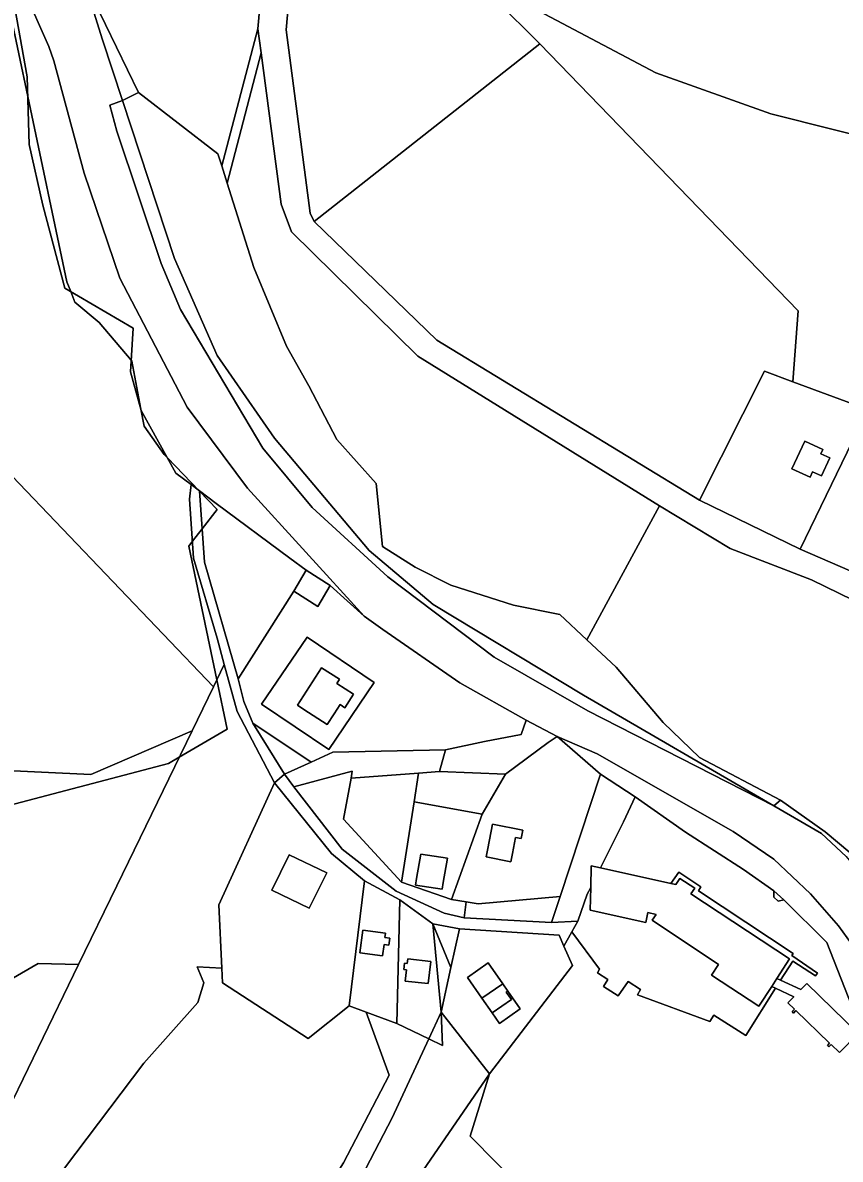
# Model space of a CAD drawing. Extents: x -477304 to -465429, y -1159113 to -1149210.
# Drawn here: x -476454.8 to -476253.7, y -1151455.3 to -1151175.8 of the extents above; entities that cross this region are included whole.
import ezdxf

# ---------------------------------------------------------------- set-up
doc = ezdxf.new("R2010")
doc.units = 0
for name, color, linetype in [('BPEJ_s', 7, 'Continuous'), ('ostatni_s', 7, 'Continuous'), ('PUPFL_s', 7, 'Continuous'), ('trav_porost_s', 7, 'Continuous')]:
    doc.layers.add(name, color=color, linetype=linetype)

msp = doc.modelspace()

# ---------------------------------------------------------------- linework, layer by layer
at = {"layer": 'BPEJ_s'}
for points in [[(-476458, -1151173), (-476453.59, -1151193.97), (-476444, -1151239.5), (-476443.03, -1151241.93), (-476442, -1151244.5), (-476436, -1151249.5), (-476428.17, -1151258.8), (-476428, -1151259), (-476425.78, -1151270.83), (-476425, -1151275), (-476420, -1151282), (-476419.23, -1151282.8), (-476411.44, -1151290.89), (-476411.36, -1151290.97), (-476407, -1151295.5), (-476410.69, -1151300.24), (-476413.07, -1151303.3), (-476414, -1151304.5), (-476407.06, -1151337.38), (-476404.5, -1151349.5), (-476416.31, -1151356.42), (-476419, -1151358), (-476463, -1151369.5)], [(-476463, -1151369.5), (-476419, -1151358), (-476416.31, -1151356.42), (-476404.5, -1151349.5), (-476407.06, -1151337.38), (-476414, -1151304.5), (-476413.07, -1151303.3), (-476410.69, -1151300.24), (-476407, -1151295.5), (-476411.36, -1151290.97), (-476411.44, -1151290.89), (-476419.23, -1151282.8), (-476420, -1151282), (-476425, -1151275), (-476425.78, -1151270.83), (-476428, -1151259), (-476428.17, -1151258.8), (-476436, -1151249.5), (-476442, -1151244.5), (-476443.03, -1151241.93), (-476444, -1151239.5), (-476453.59, -1151193.97), (-476458, -1151173)]]:
    msp.add_lwpolyline(points, dxfattribs=at)
at = {"layer": 'ostatni_s'}
for points in [[(-476240.43, -1151322.7), (-476260.76, -1151312.82), (-476280.74, -1151305.08), (-476298.14, -1151294.63), (-476357.6, -1151257.79), (-476388.74, -1151227.24), (-476391.22, -1151220.46), (-476396.2, -1151183.22), (-476396.99, -1151177.28), (-476393.53, -1151138.82)], [(-476386.8, -1151141.3), (-476389.99, -1151177.57), (-476384.13, -1151222.67), (-476383.16, -1151224.7), (-476352.92, -1151253.9), (-476288.29, -1151293.22), (-476263.52, -1151305.28), (-476238.94, -1151315.96), (-476231.4, -1151319.39), (-476210.48, -1151326.87), (-476197.45, -1151331.4), (-476192.5, -1151333.12), (-476176.46, -1151338.75), (-476142.41, -1151346.43), (-476125.73, -1151343.18), (-476110.32, -1151333.77)], [(-476439.9, -1151165.06), (-476435.24, -1151179.99), (-476430.31, -1151194.91), (-476433.43, -1151196.1), (-476431.68, -1151202.46), (-476420.82, -1151235.04), (-476416.01, -1151246.32), (-476395.72, -1151280.44), (-476383.66, -1151295.04), (-476365.02, -1151312.07), (-476338.83, -1151331.8), (-476315.75, -1151345), (-476269.99, -1151368.39), (-476258.32, -1151375.17), (-476252.23, -1151380.86), (-476241.37, -1151393.97), (-476213.24, -1151436.4), (-476201.73, -1151447.78), (-476187.97, -1151456.87)], [(-476454.56, -1151167.71), (-476448.43, -1151181.63), (-476447.22, -1151185.17), (-476439.69, -1151212.8), (-476430.96, -1151238.59), (-476414.39, -1151270.35), (-476399.5, -1151290.29), (-476370.84, -1151321.76), (-476379.17, -1151314.22), (-476385.07, -1151310.45), (-476389.12, -1151307.46), (-476407.27, -1151294.05), (-476411.36, -1151290.95), (-476413.42, -1151289.39), (-476417.13, -1151286.58), (-476425.69, -1151271.16), (-476428.34, -1151261.66), (-476427.71, -1151250.94), (-476444.49, -1151241.07), (-476449.91, -1151220.65), (-476453.26, -1151205.74), (-476453.72, -1151189.09), (-476457.18, -1151169.82)], [(-476209.67, -1151458.85), (-476216.57, -1151453.72), (-476224.18, -1151444.12), (-476246.62, -1151408.23), (-476254.12, -1151397.86), (-476260.98, -1151390.01), (-476270.01, -1151381.52), (-476280.05, -1151374.7), (-476313.49, -1151355.6), (-476323.3, -1151351.3), (-476330.92, -1151347.31), (-476347.32, -1151338.15), (-476366.25, -1151325.05), (-476370.84, -1151321.76), (-476399.5, -1151290.29), (-476414.39, -1151270.35), (-476430.96, -1151238.59), (-476439.69, -1151212.8), (-476447.22, -1151185.17), (-476448.43, -1151181.63), (-476454.56, -1151167.71)], [(-476211.83, -1151460.99), (-476226.06, -1151447.98), (-476227.53, -1151446.2), (-476240.05, -1151431.98), (-476249.88, -1151419.91), (-476256.99, -1151401.96), (-476267.58, -1151391.48), (-476269.99, -1151389.31), (-476277.51, -1151384.04), (-476291.73, -1151374.88), (-476304.1, -1151366.18), (-476312.68, -1151360.57), (-476323.3, -1151351.3), (-476313.49, -1151355.6), (-476280.05, -1151374.7), (-476270.01, -1151381.52), (-476260.98, -1151390.01), (-476254.12, -1151397.86), (-476246.62, -1151408.23), (-476224.18, -1151444.12), (-476216.57, -1151453.72), (-476209.67, -1151458.85)], [(-476324.85, -1151469.68), (-476344.77, -1151449.59), (-476340.01, -1151434.3), (-476319.55, -1151407.66), (-476321.73, -1151402.9), (-476319.71, -1151399.32), (-476312.9, -1151408.53), (-476313.44, -1151409.47), (-476310.89, -1151411.08), (-476311.95, -1151412.84), (-476308.31, -1151415.12), (-476305.89, -1151411.57), (-476302.85, -1151413.57), (-476303.53, -1151414.89), (-476285.75, -1151421.39), (-476284.78, -1151419.82), (-476276.94, -1151424.89), (-476269.62, -1151413.2), (-476265.12, -1151415.31), (-476266.57, -1151416.79), (-476264.93, -1151418.4), (-476265.47, -1151418.97), (-476265.14, -1151419.32), (-476264.56, -1151418.72), (-476256.3, -1151426.76), (-476256.81, -1151427.31), (-476256.44, -1151427.62), (-476255.91, -1151427.06), (-476253.84, -1151429.05), (-476249.22, -1151424.34), (-476261.93, -1151412.04), (-476263.35, -1151413.51), (-476268.37, -1151411.28), (-476265.3, -1151406.56), (-476259.76, -1151410.16), (-476259.3, -1151409.49), (-476265.58, -1151405.17), (-476265.24, -1151404.68), (-476288.57, -1151389.27), (-476287.94, -1151388.32), (-476293.43, -1151384.66), (-476295.32, -1151387.49), (-476312.68, -1151383.66), (-476307.02, -1151372.34), (-476304.1, -1151366.18), (-476291.73, -1151374.88), (-476277.51, -1151384.04), (-476269.99, -1151389.31), (-476269.99, -1151390.85), (-476268.98, -1151391.79), (-476267.58, -1151391.48), (-476256.99, -1151401.96), (-476249.88, -1151419.91)], [(-476252.23, -1151380.86), (-476258.32, -1151375.17), (-476269.99, -1151368.39), (-476268.39, -1151367.02), (-476257.41, -1151374.76), (-476251.27, -1151379.83)]]:
    msp.add_lwpolyline(points, dxfattribs=at)
for points in [[(-476430.31, -1151194.91), (-476435.24, -1151179.99), (-476439.9, -1151165.06), (-476426.36, -1151192.97)], [(-476396.2, -1151183.22), (-476404.5, -1151215.31), (-476405.87, -1151210.97), (-476396.99, -1151177.28)], [(-476366.28, -1151304.61), (-476358.25, -1151309.7), (-476349.46, -1151314.1), (-476334.08, -1151319.06), (-476322.68, -1151321.3), (-476316.03, -1151327.52), (-476308.83, -1151334.25), (-476297.23, -1151347.85), (-476288.27, -1151356.51), (-476268.39, -1151367.02), (-476269.99, -1151368.39), (-476316.82, -1151341.2), (-476353.87, -1151318.85), (-476369.57, -1151305.59), (-476392.88, -1151278), (-476407.02, -1151257.62), (-476417.46, -1151233.78), (-476430.31, -1151194.91), (-476426.36, -1151192.97), (-476406.8, -1151208.03), (-476405.87, -1151210.97), (-476404.5, -1151215.31), (-476398, -1151235.98), (-476389.94, -1151255.37), (-476384.43, -1151265.14), (-476377.58, -1151278.27), (-476367.84, -1151289.16)], [(-476269.99, -1151368.39), (-476315.75, -1151345), (-476338.83, -1151331.8), (-476365.02, -1151312.07), (-476383.66, -1151295.04), (-476395.72, -1151280.44), (-476416.01, -1151246.32), (-476420.82, -1151235.04), (-476431.68, -1151202.46), (-476433.43, -1151196.1), (-476430.31, -1151194.91), (-476417.46, -1151233.78), (-476407.02, -1151257.62), (-476392.88, -1151278), (-476369.57, -1151305.59), (-476353.87, -1151318.85), (-476316.82, -1151341.2)], [(-476246.89, -1151270.96), (-476263.52, -1151305.28), (-476288.29, -1151293.22), (-476272.3, -1151261.53), (-476265.37, -1151264.1)], [(-476238.94, -1151315.96), (-476263.52, -1151305.28), (-476246.89, -1151270.96), (-476241.36, -1151273.02), (-476221.85, -1151280.79)], [(-476256.27, -1151282.81), (-476258.43, -1151281.82), (-476257.95, -1151280.79), (-476262.39, -1151278.72), (-476265.62, -1151285.5), (-476261.08, -1151287.6), (-476260.46, -1151286.26), (-476258.32, -1151287.24)], [(-476261.08, -1151287.6), (-476265.62, -1151285.5), (-476262.39, -1151278.72), (-476257.95, -1151280.79), (-476258.43, -1151281.82), (-476256.27, -1151282.81), (-476258.32, -1151287.24), (-476260.46, -1151286.26)], [(-476407, -1151327.11), (-476412.79, -1151307.45), (-476413.77, -1151292.95), (-476413.42, -1151289.39), (-476411.36, -1151290.95), (-476410.09, -1151308.46), (-476401.85, -1151337.16), (-476400.45, -1151342.69), (-476398.2, -1151348.06), (-476394.48, -1151354.09), (-476390.45, -1151360.63), (-476392.86, -1151362.69), (-476402.11, -1151345.22), (-476405.24, -1151333.64)], [(-476388.16, -1151315.58), (-476401.85, -1151337.16), (-476410.09, -1151308.46), (-476411.36, -1151290.95), (-476407.27, -1151294.05), (-476389.12, -1151307.46), (-476385.07, -1151310.45)], [(-476379.17, -1151314.22), (-476382.26, -1151319.35), (-476388.16, -1151315.58), (-476385.07, -1151310.45)], [(-476332.15, -1151350.8), (-476341.18, -1151352.58), (-476350.78, -1151354.57), (-476378.57, -1151355.2), (-476383.9, -1151357.64), (-476398.2, -1151348.06), (-476400.45, -1151342.69), (-476401.85, -1151337.16), (-476388.16, -1151315.58), (-476382.26, -1151319.35), (-476379.17, -1151314.22), (-476370.84, -1151321.76), (-476366.25, -1151325.05), (-476347.32, -1151338.15), (-476330.92, -1151347.31)], [(-476379.52, -1151354.56), (-476396.12, -1151343.42), (-476384.82, -1151326.87), (-476368.37, -1151338.09)], [(-476368.37, -1151338.09), (-476384.82, -1151326.87), (-476396.12, -1151343.42), (-476379.52, -1151354.56)], [(-476405.24, -1151333.64), (-476402.11, -1151345.22), (-476392.86, -1151362.69), (-476406.59, -1151392.75), (-476405.83, -1151408.32), (-476411.88, -1151408), (-476410.27, -1151411.89), (-476411.74, -1151416.74), (-476425.06, -1151431.63), (-476458.51, -1151475.94), (-476470.95, -1151468.84), (-476441.09, -1151407.41), (-476431.66, -1151388.01), (-476413.17, -1151349.96), (-476407.92, -1151339.15)], [(-476376.91, -1151337.25), (-476381.31, -1151334.42), (-476387.25, -1151343.64), (-476385.67, -1151344.65), (-476379.89, -1151348.37), (-476378.21, -1151345.76), (-476376.75, -1151343.5), (-476375.6, -1151344.24), (-476373.46, -1151340.92), (-476377.57, -1151338.28)], [(-476378.21, -1151345.76), (-476379.89, -1151348.37), (-476385.67, -1151344.65), (-476387.25, -1151343.64), (-476381.31, -1151334.42), (-476376.91, -1151337.25), (-476377.57, -1151338.28), (-476373.46, -1151340.92), (-476375.6, -1151344.24), (-476376.75, -1151343.5)], [(-476390.45, -1151360.63), (-476394.48, -1151354.09), (-476398.2, -1151348.06), (-476383.9, -1151357.64)], [(-476332.15, -1151350.8), (-476330.92, -1151347.31), (-476323.3, -1151351.3), (-476325.53, -1151352.83), (-476336.08, -1151360.57), (-476352.27, -1151359.96), (-476350.78, -1151354.57), (-476341.18, -1151352.58)], [(-476342.81, -1151392.45), (-476345.71, -1151392), (-476349.37, -1151391.38), (-476341.81, -1151370.43), (-476336.08, -1151360.57), (-476325.53, -1151352.83), (-476323.3, -1151351.3), (-476312.68, -1151360.57), (-476322.61, -1151390.7)], [(-476370.78, -1151386.79), (-476378.85, -1151380.09), (-476392.86, -1151362.69), (-476390.45, -1151360.63), (-476388.16, -1151363.74), (-476376.2, -1151379), (-476362.93, -1151389.4), (-476351.16, -1151394.79), (-476346.23, -1151395.92), (-476324.71, -1151397.09), (-476318.23, -1151396.75), (-476319.71, -1151399.32), (-476321.73, -1151402.9), (-476322.81, -1151400.15), (-476347.4, -1151398.62), (-476353.92, -1151397.38), (-476362.02, -1151391.51)], [(-476351.16, -1151394.79), (-476362.93, -1151389.4), (-476376.2, -1151379), (-476388.16, -1151363.74), (-476373.74, -1151359.85), (-476374, -1151361.61), (-476375.88, -1151371.69), (-476361.66, -1151387.14), (-476349.37, -1151391.38), (-476345.71, -1151392), (-476346.23, -1151395.92)], [(-476357.43, -1151360.35), (-476358.54, -1151367.39), (-476361.66, -1151387.14), (-476375.88, -1151371.69), (-476374, -1151361.61)], [(-476357.43, -1151360.35), (-476352.27, -1151359.96), (-476336.08, -1151360.57), (-476341.81, -1151370.43), (-476358.54, -1151367.39)], [(-476324.71, -1151397.09), (-476322.61, -1151390.7), (-476312.68, -1151360.57), (-476304.1, -1151366.18), (-476307.02, -1151372.34), (-476312.68, -1151383.66), (-476314.94, -1151383.16), (-476315.07, -1151388.44), (-476315.91, -1151390.12), (-476318.23, -1151396.75)], [(-476405.83, -1151408.32), (-476406.59, -1151392.75), (-476392.86, -1151362.69), (-476378.85, -1151380.09), (-476370.78, -1151386.79), (-476374.53, -1151417.56), (-476384.58, -1151425.59), (-476405.66, -1151411.88)], [(-476361.66, -1151387.14), (-476358.54, -1151367.39), (-476341.81, -1151370.43), (-476349.37, -1151391.38)], [(-476339.24, -1151372.88), (-476340.41, -1151378.9), (-476340.8, -1151380.91), (-476334.72, -1151382.11), (-476334.33, -1151380.09), (-476333.57, -1151376.17), (-476332.15, -1151376.45), (-476331.74, -1151374.33)], [(-476333.57, -1151376.17), (-476334.33, -1151380.09), (-476334.72, -1151382.11), (-476340.8, -1151380.91), (-476340.41, -1151378.9), (-476339.24, -1151372.88), (-476331.74, -1151374.33), (-476332.15, -1151376.45)], [(-476393.58, -1151389.11), (-476384.33, -1151393.58), (-476380.03, -1151384.87), (-476389.28, -1151380.4)], [(-476393.58, -1151389.11), (-476389.28, -1151380.4), (-476380.03, -1151384.87), (-476384.33, -1151393.58)], [(-476350.33, -1151381.25), (-476356.89, -1151380.24), (-476357.97, -1151386.25), (-476358.22, -1151387.85), (-476351.66, -1151388.86), (-476351.41, -1151387.26)], [(-476350.33, -1151381.25), (-476351.41, -1151387.26), (-476351.66, -1151388.86), (-476358.22, -1151387.85), (-476357.97, -1151386.25), (-476356.89, -1151380.24)], [(-476270.53, -1151412.77), (-476273.72, -1151417.66), (-476285.35, -1151409.98), (-476283.67, -1151407.43), (-476299.93, -1151396.51), (-476298.98, -1151395.07), (-476300.99, -1151394.62), (-476301.53, -1151397.06), (-476315.2, -1151394.01), (-476315.07, -1151388.44), (-476314.94, -1151383.16), (-476312.68, -1151383.66), (-476295.32, -1151387.49), (-476294.14, -1151387.75), (-476293.13, -1151386.22), (-476289.49, -1151388.66), (-476290.41, -1151390.04), (-476266.13, -1151406.01), (-476269.3, -1151410.86)], [(-476370.34, -1151419.13), (-476374.53, -1151417.56), (-476370.78, -1151386.79), (-476362.02, -1151391.51), (-476362.82, -1151421.94)], [(-476265.58, -1151405.17), (-476259.3, -1151409.49), (-476259.76, -1151410.16), (-476265.3, -1151406.56), (-476268.37, -1151411.28), (-476269.3, -1151410.86), (-476266.13, -1151406.01), (-476290.41, -1151390.04), (-476289.49, -1151388.66), (-476293.13, -1151386.22), (-476294.14, -1151387.75), (-476295.32, -1151387.49), (-476293.43, -1151384.66), (-476287.94, -1151388.32), (-476288.57, -1151389.27), (-476265.24, -1151404.68)], [(-476312.9, -1151408.53), (-476319.71, -1151399.32), (-476318.23, -1151396.75), (-476315.91, -1151390.12), (-476315.07, -1151388.44), (-476315.2, -1151394.01), (-476301.53, -1151397.06), (-476300.99, -1151394.62), (-476298.98, -1151395.07), (-476299.93, -1151396.51), (-476283.67, -1151407.43), (-476285.35, -1151409.98), (-476273.72, -1151417.66), (-476270.53, -1151412.77), (-476269.62, -1151413.2), (-476276.94, -1151424.89), (-476284.78, -1151419.82), (-476285.75, -1151421.39), (-476303.53, -1151414.89), (-476302.85, -1151413.57), (-476305.89, -1151411.57), (-476308.31, -1151415.12), (-476311.95, -1151412.84), (-476310.89, -1151411.08), (-476313.44, -1151409.47)], [(-476269.99, -1151389.31), (-476267.58, -1151391.48), (-476268.98, -1151391.79), (-476269.99, -1151390.85)], [(-476351.87, -1151419.13), (-476354.92, -1151425.69), (-476362.82, -1151421.94), (-476362.02, -1151391.51), (-476353.92, -1151397.38)], [(-476342.81, -1151392.45), (-476322.61, -1151390.7), (-476324.71, -1151397.09), (-476346.23, -1151395.92), (-476345.71, -1151392)], [(-476351.87, -1151419.13), (-476353.92, -1151397.38), (-476349.48, -1151408.15)], [(-476347.4, -1151398.62), (-476349.48, -1151408.15), (-476353.92, -1151397.38)], [(-476371.12, -1151398.98), (-476371.86, -1151404.53), (-476366.31, -1151405.27), (-476365.93, -1151402.45), (-476364.74, -1151402.61), (-476364.52, -1151400.92), (-476365.71, -1151400.76), (-476365.57, -1151399.72)], [(-476366.31, -1151405.27), (-476371.86, -1151404.53), (-476371.12, -1151398.98), (-476365.57, -1151399.72), (-476365.71, -1151400.76), (-476364.52, -1151400.92), (-476364.74, -1151402.61), (-476365.93, -1151402.45)], [(-476355.08, -1151412.1), (-476354.39, -1151406.66), (-476360.08, -1151405.98), (-476360.22, -1151407.18), (-476360.9, -1151407.1), (-476361.08, -1151408.59), (-476360.4, -1151408.68), (-476360.74, -1151411.47)], [(-476360.08, -1151405.98), (-476354.39, -1151406.66), (-476355.08, -1151412.1), (-476360.74, -1151411.47), (-476360.4, -1151408.68), (-476361.08, -1151408.59), (-476360.9, -1151407.1), (-476360.22, -1151407.18)], [(-476340.32, -1151407.02), (-476336.73, -1151412.13), (-476341.84, -1151415.69), (-476345.43, -1151410.58)], [(-476336.73, -1151412.13), (-476335.47, -1151413.94), (-476335.84, -1151414.2), (-476334.58, -1151416.01), (-476339.31, -1151419.31), (-476341.84, -1151415.69)], [(-476269.3, -1151410.86), (-476268.37, -1151411.28), (-476263.35, -1151413.51), (-476261.93, -1151412.04), (-476249.22, -1151424.34), (-476253.84, -1151429.05), (-476255.91, -1151427.06), (-476256.44, -1151427.62), (-476256.81, -1151427.31), (-476256.3, -1151426.76), (-476264.56, -1151418.72), (-476265.14, -1151419.32), (-476265.47, -1151418.97), (-476264.93, -1151418.4), (-476266.57, -1151416.79), (-476265.12, -1151415.31), (-476269.62, -1151413.2), (-476270.53, -1151412.77)], [(-476370.34, -1151419.13), (-476362.82, -1151421.94), (-476354.92, -1151425.69), (-476363.96, -1151445.1), (-476382.2, -1151480.23), (-476398.28, -1151511.61), (-476414.78, -1151542.4), (-476420.76, -1151541.86), (-476405.64, -1151506.89), (-476393.84, -1151484.69), (-476375.88, -1151456.16), (-476364.66, -1151434.6)], [(-476262.94, -1151469.01), (-476256.05, -1151472.57), (-476266.21, -1151472.52), (-476272.41, -1151476.22), (-476275.76, -1151483.15), (-476277.8, -1151489.9), (-476276.37, -1151501.52), (-476272.64, -1151511.14), (-476271.12, -1151519.95), (-476272.55, -1151525.56), (-476273.68, -1151530), (-476279.66, -1151535.9), (-476288.41, -1151538.81), (-476327.18, -1151503.95), (-476336.63, -1151495.35), (-476363.29, -1151471.1), (-476364.54, -1151469.97), (-476340.01, -1151434.3), (-476344.77, -1151449.59), (-476324.85, -1151469.68), (-476297.6, -1151482.07), (-476270.75, -1151461.12)]]:
    msp.add_lwpolyline(points, close=True, dxfattribs=at)
at = {"layer": 'PUPFL_s'}
for points in [[(-476443.04, -1151141.85), (-476440.41, -1151142.14), (-476433.66, -1151126.07), (-476434.64, -1151115.43), (-476411.49, -1151096.46), (-476401.66, -1151108.45), (-476393.53, -1151138.82), (-476396.99, -1151177.28), (-476405.87, -1151210.97), (-476406.8, -1151208.03), (-476426.36, -1151192.97), (-476439.9, -1151165.06), (-476441.63, -1151150.91)], [(-476338.5, -1151170.07), (-476327.6, -1151181), (-476383.16, -1151224.7), (-476384.13, -1151222.67), (-476389.99, -1151177.57), (-476386.8, -1151141.3), (-476383.16, -1151139.55), (-476369.55, -1151132.73), (-476366.85, -1151131.37), (-476360.4, -1151138.52), (-476342.89, -1151165.98)], [(-476487.3, -1151200.26), (-476483.22, -1151185.06), (-476473.1, -1151168.36), (-476469.87, -1151171.32), (-476457.18, -1151169.82), (-476453.72, -1151189.09), (-476453.26, -1151205.74), (-476449.91, -1151220.65), (-476444.49, -1151241.07), (-476427.71, -1151250.94), (-476428.34, -1151261.66), (-476425.69, -1151271.16), (-476417.13, -1151286.58), (-476413.42, -1151289.39), (-476413.77, -1151292.95), (-476412.79, -1151307.45), (-476407, -1151327.11), (-476405.24, -1151333.64), (-476407.92, -1151339.15), (-476507.05, -1151235.54)], [(-476221.85, -1151280.79), (-476241.36, -1151273.02), (-476246.89, -1151270.96), (-476265.37, -1151264.1), (-476264.05, -1151246.63), (-476327.6, -1151181), (-476338.5, -1151170.07), (-476336.48, -1151168.29), (-476299.04, -1151188.16), (-476270.73, -1151198.19), (-476209.42, -1151213.67), (-476216.39, -1151282.46)], [(-476349.46, -1151314.1), (-476358.25, -1151309.7), (-476366.28, -1151304.61), (-476367.84, -1151289.16), (-476377.58, -1151278.27), (-476384.43, -1151265.14), (-476389.94, -1151255.37), (-476398, -1151235.98), (-476404.5, -1151215.31), (-476396.2, -1151183.22), (-476391.22, -1151220.46), (-476388.74, -1151227.24), (-476357.6, -1151257.79), (-476298.14, -1151294.63), (-476316.03, -1151327.52), (-476322.68, -1151321.3), (-476334.08, -1151319.06)], [(-476352.92, -1151253.9), (-476383.16, -1151224.7), (-476327.6, -1151181), (-476264.05, -1151246.63), (-476265.37, -1151264.1), (-476272.3, -1151261.53), (-476288.29, -1151293.22)], [(-476498.91, -1151357.8), (-476508.76, -1151362.14), (-476516.04, -1151365.35), (-476535.9, -1151374.23), (-476527.24, -1151341.98), (-476526.56, -1151319.8), (-476517.53, -1151270.58), (-476507.05, -1151235.54), (-476407.92, -1151339.15), (-476413.17, -1151349.96), (-476438.09, -1151360.65)], [(-476251.27, -1151379.83), (-476257.41, -1151374.76), (-476268.39, -1151367.02), (-476288.27, -1151356.51), (-476297.23, -1151347.85), (-476308.83, -1151334.25), (-476316.03, -1151327.52), (-476298.14, -1151294.63), (-476280.74, -1151305.08), (-476260.76, -1151312.82), (-476240.43, -1151322.7), (-476223, -1151329.58), (-476229.15, -1151342.62), (-476220.15, -1151346.98), (-476227.8, -1151359.23), (-476241.99, -1151380.13), (-476245.33, -1151378.56), (-476248.76, -1151377.11)], [(-476498.91, -1151357.8), (-476438.09, -1151360.65), (-476413.17, -1151349.96), (-476431.66, -1151388.01), (-476441.09, -1151407.41), (-476451.01, -1151407.18), (-476457.7, -1151410.99), (-476466.08, -1151400.65), (-476508.76, -1151362.14)], [(-476378.57, -1151355.2), (-476350.78, -1151354.57), (-476352.27, -1151359.96), (-476357.43, -1151360.35), (-476374, -1151361.61), (-476373.74, -1151359.85), (-476388.16, -1151363.74), (-476390.45, -1151360.63), (-476383.9, -1151357.64)], [(-476457.7, -1151410.99), (-476451.01, -1151407.18), (-476441.09, -1151407.41), (-476470.95, -1151468.84), (-476475.82, -1151464.15), (-476502.74, -1151419.65), (-476497.17, -1151417.09), (-476479.67, -1151421.31), (-476486.91, -1151410.58), (-476466.08, -1151400.65)]]:
    msp.add_lwpolyline(points, close=True, dxfattribs=at)
msp.add_lwpolyline([(-476168.32, -1151170.87), (-476110.55, -1151189.06), (-476176.46, -1151338.75), (-476192.5, -1151333.12), (-476197.45, -1151331.4), (-476191.88, -1151318.54), (-476190.65, -1151308.1), (-476202.84, -1151304.89), (-476210.48, -1151326.87), (-476231.4, -1151319.39), (-476238.94, -1151315.96), (-476221.85, -1151280.79), (-476216.39, -1151282.46), (-476209.42, -1151213.67), (-476270.73, -1151198.19), (-476299.04, -1151188.16), (-476336.48, -1151168.29)], dxfattribs=at)
at = {"layer": 'trav_porost_s'}
for points in [[(-476322.81, -1151400.15), (-476321.73, -1151402.9), (-476319.55, -1151407.66), (-476340.01, -1151434.3), (-476351.87, -1151419.13), (-476349.48, -1151408.15), (-476347.4, -1151398.62)], [(-476471.81, -1151501.34), (-476469.49, -1151491.65), (-476458.51, -1151475.94), (-476425.06, -1151431.63), (-476411.74, -1151416.74), (-476410.27, -1151411.89), (-476411.88, -1151408), (-476405.83, -1151408.32), (-476405.66, -1151411.88), (-476384.58, -1151425.59), (-476374.53, -1151417.56), (-476370.34, -1151419.13), (-476364.66, -1151434.6), (-476375.88, -1151456.16), (-476393.84, -1151484.69), (-476405.64, -1151506.89), (-476420.76, -1151541.86), (-476446.44, -1151537.99), (-476455.14, -1151539.58), (-476469.1, -1151534.88), (-476467.78, -1151529.76), (-476470.36, -1151518.87)], [(-476335.47, -1151413.94), (-476336.73, -1151412.13), (-476340.32, -1151407.02), (-476345.43, -1151410.58), (-476341.84, -1151415.69), (-476339.31, -1151419.31), (-476337.53, -1151421.86), (-476332.43, -1151418.31)], [(-476335.84, -1151414.2), (-476335.47, -1151413.94), (-476332.43, -1151418.31), (-476337.53, -1151421.86), (-476339.31, -1151419.31), (-476334.58, -1151416.01)], [(-476385.35, -1151496.77), (-476394.58, -1151515.65), (-476400.35, -1151544.17), (-476414.78, -1151542.4), (-476398.28, -1151511.61), (-476382.2, -1151480.23), (-476363.96, -1151445.1), (-476354.92, -1151425.69), (-476351.53, -1151427.29), (-476351.87, -1151419.13), (-476340.01, -1151434.3), (-476364.54, -1151469.97), (-476363.29, -1151471.1), (-476376.67, -1151486.11)], [(-476351.87, -1151419.13), (-476351.53, -1151427.29), (-476354.92, -1151425.69)]]:
    msp.add_lwpolyline(points, close=True, dxfattribs=at)

doc.saveas('drawing.dxf')
